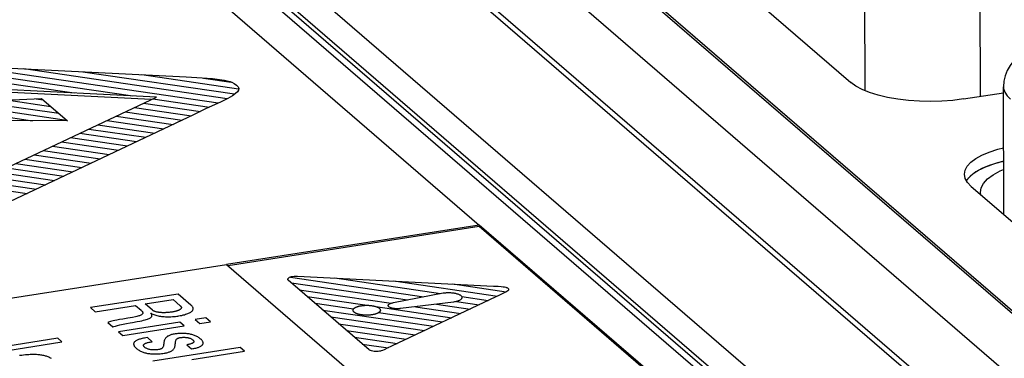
# Model space of a CAD drawing. Header units: millimetres. Extents: x -2579 to 1363, y -329 to 2298.
# Tile 258 of 280: x 1133.07 to 1150.23, y 1202.69 to 1208.6. Entities that reach past the tile are written whole.
import ezdxf

# ---------------------------------------------------------------- set-up
doc = ezdxf.new("R2010")
doc.units = ezdxf.units.MM
doc.header["$LTSCALE"] = 30.734
doc.layers.get('0').update_dxf_attribs({"linetype": 'CONTINUOUS'})

msp = doc.modelspace()

# ---------------------------------------------------------------- linework, layer by layer
at = {"color": 2}
for p, q in [((1167.169, 1186.38), (1135.997, 1213.29)), ((1167.602, 1187.478), (1138.453, 1212.643)), ((1135.882, 1211.051), (1162.694, 1187.904)), ((1135.606, 1210.729), (1162.419, 1187.582)), ((1147.788, 1209.409), (1147.793, 1207.363)), ((1149.801, 1209.114), (1149.805, 1207.261))]:
    msp.add_line(p, q, dxfattribs=at)
at = {"color": 7}
for p, q in [((1167.145, 1186.519), (1136.415, 1213.048)), ((1140.676, 1211.841), (1167.572, 1188.622)), ((1140.784, 1211.796), (1167.558, 1188.682)), ((1162.354, 1187.403), (1135.375, 1210.693)), ((1162.419, 1187.488), (1135.606, 1210.636)), ((1144.986, 1209.718), (1147.551, 1207.504)), ((1135.449, 1207.249), (1124.819, 1207.781)), ((1135.36, 1207.207), (1124.876, 1207.732)), ((1147.64, 1207.439), (1147.551, 1207.504)), ((1150.216, 1205.203), (1150.211, 1207.43)), ((1128.982, 1204.187), (1135.449, 1207.249)), ((1149.516, 1207.216), (1150.211, 1207.324)), ((1149.545, 1205.83), (1149.531, 1205.904)), ((1149.633, 1205.87), (1149.643, 1205.879)), ((1149.728, 1205.943), (1149.642, 1205.878)), ((1149.643, 1205.879), (1149.652, 1205.887)), ((1149.718, 1205.936), (1149.728, 1205.943)), ((1149.585, 1205.76), (1149.545, 1205.83)), ((1149.649, 1205.692), (1149.585, 1205.76)), ((1149.649, 1205.692), (1152.214, 1203.478)), ((1149.81, 1205.587), (1149.823, 1205.665)), ((1149.817, 1205.547), (1149.81, 1205.587)), ((1141.076, 1205.018), (1136.671, 1204.332)), ((1161.3, 1187.56), (1141.076, 1205.018)), ((1141.076, 1205.018), (1141.076, 1204.99)), ((1141.076, 1204.99), (1136.698, 1204.308)), ((1161.273, 1187.555), (1141.076, 1204.99)), ((1136.671, 1204.332), (1156.894, 1186.873))]:
    msp.add_line(p, q, dxfattribs=at)
at = {"color": 250, "true_color": 0x1c1c1c}
for p, q in [((1134.947, 1210.31), (1141.076, 1205.018)), ((1130.05, 1207.901), (1134.015, 1207.321)), ((1131.079, 1207.849), (1135.037, 1207.269)), ((1132.108, 1207.797), (1136.529, 1207.149)), ((1132.527, 1207.775), (1135.968, 1207.601)), ((1133.137, 1207.745), (1136.683, 1207.225)), ((1134.166, 1207.692), (1136.81, 1207.305)), ((1135.195, 1207.64), (1136.88, 1207.393)), ((1135.968, 1207.601), (1136.25, 1207.585)), ((1136.25, 1207.585), (1136.427, 1207.571)), ((1136.273, 1207.581), (1136.751, 1207.511)), ((1136.427, 1207.571), (1136.55, 1207.557)), ((1136.55, 1207.557), (1136.639, 1207.543)), ((1136.639, 1207.543), (1136.707, 1207.527)), ((1136.707, 1207.527), (1136.736, 1207.518)), ((1136.736, 1207.518), (1136.762, 1207.509)), ((1136.762, 1207.509), (1136.807, 1207.486)), ((1136.807, 1207.486), (1136.845, 1207.459)), ((1136.845, 1207.459), (1136.872, 1207.429)), ((1136.872, 1207.429), (1136.88, 1207.415)), ((1136.88, 1207.415), (1136.884, 1207.4)), ((1136.884, 1207.4), (1136.881, 1207.372)), ((1136.776, 1207.273), (1136.694, 1207.226)), ((1136.83, 1207.31), (1136.776, 1207.273)), ((1136.864, 1207.342), (1136.83, 1207.31)), ((1136.881, 1207.372), (1136.864, 1207.342)), ((1129.221, 1207.042), (1133.449, 1207.224)), ((1131.277, 1207.131), (1133.289, 1206.836)), ((1131.797, 1207.153), (1133.886, 1206.847)), ((1132.317, 1207.175), (1133.749, 1206.966)), ((1132.837, 1207.198), (1133.611, 1207.084)), ((1133.357, 1207.22), (1133.474, 1207.203)), ((1133.449, 1207.224), (1133.902, 1206.833)), ((1135.067, 1207.068), (1136.059, 1206.923)), ((1135.226, 1207.143), (1136.216, 1206.998)), ((1135.385, 1207.218), (1136.374, 1207.074)), ((1136.564, 1207.163), (1136.316, 1207.047)), ((1136.694, 1207.226), (1136.564, 1207.163)), ((1136.106, 1206.945), (1130.07, 1204.087)), ((1134.749, 1206.918), (1135.741, 1206.772)), ((1134.908, 1206.993), (1135.9, 1206.848)), ((1136.316, 1207.047), (1136.106, 1206.945)), ((1133.902, 1206.833), (1130.493, 1206.851)), ((1134.431, 1206.767), (1135.423, 1206.622)), ((1134.59, 1206.842), (1135.582, 1206.697)), ((1133.955, 1206.542), (1134.946, 1206.396)), ((1134.114, 1206.617), (1135.105, 1206.472)), ((1134.273, 1206.692), (1135.264, 1206.547)), ((1133.637, 1206.391), (1134.629, 1206.246)), ((1133.796, 1206.466), (1134.787, 1206.321)), ((1133.319, 1206.241), (1134.311, 1206.095)), ((1133.478, 1206.316), (1134.47, 1206.171)), ((1133.002, 1206.09), (1133.993, 1205.945)), ((1133.16, 1206.165), (1134.152, 1206.02)), ((1132.525, 1205.865), (1133.516, 1205.719)), ((1132.684, 1205.94), (1133.675, 1205.795)), ((1132.843, 1206.015), (1133.834, 1205.87)), ((1132.207, 1205.714), (1133.199, 1205.569)), ((1132.366, 1205.789), (1133.358, 1205.644)), ((1127.383, 1202.884), (1136.671, 1204.332)), ((1137.739, 1204.073), (1137.742, 1204.082)), ((1137.74, 1204.065), (1137.739, 1204.073)), ((1137.74, 1204.064), (1137.74, 1204.065)), ((1137.744, 1204.058), (1137.74, 1204.064)), ((1137.742, 1204.082), (1137.749, 1204.091)), ((1139.157, 1202.839), (1137.744, 1204.058)), ((1137.749, 1204.091), (1137.759, 1204.099)), ((1137.759, 1204.099), (1137.772, 1204.106)), ((1137.772, 1204.106), (1137.787, 1204.112)), ((1137.784, 1204.11), (1140.113, 1203.768)), ((1137.787, 1204.112), (1137.806, 1204.118)), ((1137.802, 1204.008), (1139.824, 1203.712)), ((1137.806, 1204.118), (1137.828, 1204.122)), ((1137.828, 1204.122), (1137.851, 1204.125)), ((1137.851, 1204.125), (1137.868, 1204.125)), ((1137.868, 1204.125), (1137.879, 1204.125)), ((1137.879, 1204.125), (1137.893, 1204.126)), ((1137.893, 1204.126), (1137.909, 1204.127)), ((1137.909, 1204.127), (1141.326, 1203.954)), ((1138.559, 1204.095), (1140.402, 1203.825)), ((1139.588, 1204.042), (1141.391, 1203.778)), ((1140.617, 1203.99), (1141.547, 1203.854)), ((1135.829, 1203.815), (1134.303, 1203.577)), ((1136.051, 1203.623), (1135.829, 1203.815)), ((1137.939, 1203.89), (1139.542, 1203.655)), ((1139.584, 1203.665), (1140.445, 1203.833)), ((1140.445, 1203.833), (1140.46, 1203.835)), ((1140.46, 1203.835), (1140.476, 1203.837)), ((1140.476, 1203.837), (1140.492, 1203.838)), ((1140.492, 1203.838), (1140.508, 1203.839)), ((1140.508, 1203.839), (1140.525, 1203.84)), ((1140.525, 1203.84), (1140.541, 1203.84)), ((1140.541, 1203.84), (1140.558, 1203.84)), ((1140.558, 1203.84), (1140.574, 1203.839)), ((1140.574, 1203.839), (1140.59, 1203.838)), ((1140.59, 1203.838), (1140.606, 1203.836)), ((1140.606, 1203.836), (1140.622, 1203.834)), ((1140.622, 1203.834), (1140.631, 1203.833)), ((1140.631, 1203.833), (1140.646, 1203.83)), ((1140.646, 1203.83), (1140.661, 1203.827)), ((1140.661, 1203.827), (1140.675, 1203.824)), ((1140.675, 1203.824), (1140.688, 1203.82)), ((1140.688, 1203.82), (1140.7, 1203.817)), ((1140.7, 1203.817), (1140.712, 1203.812)), ((1140.712, 1203.812), (1140.723, 1203.808)), ((1140.723, 1203.808), (1140.732, 1203.803)), ((1140.732, 1203.803), (1140.741, 1203.798)), ((1140.741, 1203.798), (1140.749, 1203.793)), ((1141.326, 1203.954), (1141.407, 1203.949)), ((1141.407, 1203.949), (1141.457, 1203.945)), ((1141.497, 1203.828), (1141.426, 1203.795)), ((1141.457, 1203.945), (1141.493, 1203.942)), ((1141.493, 1203.942), (1141.518, 1203.938)), ((1141.534, 1203.847), (1141.497, 1203.828)), ((1141.518, 1203.938), (1141.538, 1203.933)), ((1141.558, 1203.86), (1141.534, 1203.847)), ((1141.538, 1203.933), (1141.546, 1203.93)), ((1141.546, 1203.93), (1141.554, 1203.928)), ((1141.554, 1203.928), (1141.567, 1203.921)), ((1141.573, 1203.871), (1141.558, 1203.86)), ((1141.567, 1203.921), (1141.578, 1203.913)), ((1141.583, 1203.88), (1141.573, 1203.871)), ((1141.578, 1203.913), (1141.585, 1203.905)), ((1141.588, 1203.888), (1141.583, 1203.88)), ((1141.585, 1203.905), (1141.587, 1203.901)), ((1141.587, 1203.901), (1141.588, 1203.897)), ((1141.588, 1203.897), (1141.588, 1203.888)), ((1135.256, 1203.642), (1135.742, 1203.718)), ((1135.379, 1203.536), (1135.256, 1203.642)), ((1135.742, 1203.718), (1135.866, 1203.611)), ((1138.077, 1203.771), (1139.122, 1203.618)), ((1138.214, 1203.653), (1138.887, 1203.554)), ((1139.491, 1203.62), (1139.493, 1203.625)), ((1139.493, 1203.625), (1139.496, 1203.63)), ((1139.496, 1203.63), (1139.501, 1203.634)), ((1139.501, 1203.634), (1139.502, 1203.635)), ((1139.502, 1203.635), (1139.507, 1203.64)), ((1139.507, 1203.64), (1139.514, 1203.644)), ((1139.514, 1203.644), (1139.522, 1203.648)), ((1139.522, 1203.648), (1139.53, 1203.651)), ((1139.53, 1203.651), (1139.539, 1203.655)), ((1139.539, 1203.655), (1139.549, 1203.658)), ((1141.365, 1203.766), (1139.546, 1202.904)), ((1139.549, 1203.658), (1139.56, 1203.661)), ((1139.56, 1203.661), (1139.572, 1203.663)), ((1139.572, 1203.663), (1139.584, 1203.665)), ((1140.629, 1203.673), (1139.703, 1203.562)), ((1140.333, 1203.638), (1140.915, 1203.553)), ((1140.645, 1203.676), (1140.629, 1203.673)), ((1140.659, 1203.679), (1140.645, 1203.676)), ((1140.673, 1203.682), (1140.659, 1203.679)), ((1140.686, 1203.686), (1140.673, 1203.682)), ((1140.682, 1203.685), (1141.074, 1203.628)), ((1140.698, 1203.69), (1140.686, 1203.686)), ((1140.71, 1203.694), (1140.698, 1203.69)), ((1140.721, 1203.698), (1140.71, 1203.694)), ((1140.731, 1203.703), (1140.721, 1203.698)), ((1140.74, 1203.708), (1140.731, 1203.703)), ((1140.748, 1203.714), (1140.74, 1203.708)), ((1140.755, 1203.719), (1140.748, 1203.714)), ((1140.749, 1203.793), (1140.756, 1203.787)), ((1140.759, 1203.723), (1140.755, 1203.719)), ((1140.756, 1203.787), (1140.762, 1203.782)), ((1140.765, 1203.728), (1140.759, 1203.723)), ((1140.762, 1203.782), (1140.767, 1203.776)), ((1140.769, 1203.734), (1140.765, 1203.728)), ((1140.767, 1203.776), (1140.771, 1203.77)), ((1140.772, 1203.74), (1140.769, 1203.734)), ((1140.77, 1203.771), (1141.232, 1203.703)), ((1140.771, 1203.77), (1140.773, 1203.764)), ((1140.774, 1203.746), (1140.772, 1203.74)), ((1140.773, 1203.764), (1140.775, 1203.758)), ((1140.775, 1203.752), (1140.774, 1203.746)), ((1140.775, 1203.758), (1140.775, 1203.752)), ((1141.426, 1203.795), (1141.365, 1203.766)), ((1134.303, 1203.577), (1134.385, 1203.506)), ((1134.385, 1203.506), (1135.087, 1203.616)), ((1135.087, 1203.616), (1135.184, 1203.532)), ((1135.184, 1203.532), (1135.193, 1203.524)), ((1135.196, 1203.457), (1135.188, 1203.452)), ((1135.193, 1203.524), (1135.2, 1203.516)), ((1135.202, 1203.463), (1135.196, 1203.457)), ((1135.2, 1203.516), (1135.206, 1203.508)), ((1135.207, 1203.468), (1135.202, 1203.463)), ((1135.206, 1203.508), (1135.21, 1203.501)), ((1135.211, 1203.474), (1135.207, 1203.468)), ((1135.21, 1203.501), (1135.212, 1203.494)), ((1135.213, 1203.481), (1135.211, 1203.474)), ((1135.212, 1203.494), (1135.213, 1203.487)), ((1135.213, 1203.487), (1135.213, 1203.481)), ((1135.354, 1203.478), (1135.358, 1203.478)), ((1135.358, 1203.472), (1135.354, 1203.478)), ((1135.358, 1203.478), (1135.373, 1203.47)), ((1135.364, 1203.461), (1135.358, 1203.472)), ((1135.369, 1203.451), (1135.364, 1203.461)), ((1135.373, 1203.47), (1135.389, 1203.463)), ((1135.384, 1203.532), (1135.379, 1203.536)), ((1135.39, 1203.528), (1135.384, 1203.532)), ((1135.389, 1203.463), (1135.406, 1203.456)), ((1135.395, 1203.524), (1135.39, 1203.528)), ((1135.402, 1203.521), (1135.395, 1203.524)), ((1135.408, 1203.517), (1135.402, 1203.521)), ((1135.406, 1203.456), (1135.423, 1203.45)), ((1135.415, 1203.514), (1135.408, 1203.517)), ((1135.423, 1203.511), (1135.415, 1203.514)), ((1135.43, 1203.509), (1135.423, 1203.511)), ((1135.438, 1203.506), (1135.43, 1203.509)), ((1135.447, 1203.504), (1135.438, 1203.506)), ((1135.456, 1203.501), (1135.447, 1203.504)), ((1135.465, 1203.499), (1135.456, 1203.501)), ((1135.474, 1203.497), (1135.465, 1203.499)), ((1135.484, 1203.496), (1135.474, 1203.497)), ((1135.494, 1203.494), (1135.484, 1203.496)), ((1135.505, 1203.493), (1135.494, 1203.494)), ((1135.516, 1203.492), (1135.505, 1203.493)), ((1135.527, 1203.491), (1135.516, 1203.492)), ((1135.539, 1203.49), (1135.527, 1203.491)), ((1135.551, 1203.489), (1135.539, 1203.49)), ((1135.564, 1203.489), (1135.551, 1203.489)), ((1135.577, 1203.489), (1135.564, 1203.489)), ((1135.59, 1203.489), (1135.577, 1203.489)), ((1135.603, 1203.489), (1135.59, 1203.489)), ((1135.617, 1203.49), (1135.603, 1203.489)), ((1135.631, 1203.49), (1135.617, 1203.49)), ((1135.645, 1203.491), (1135.631, 1203.49)), ((1135.66, 1203.493), (1135.645, 1203.491)), ((1135.674, 1203.494), (1135.66, 1203.493)), ((1135.689, 1203.496), (1135.674, 1203.494)), ((1135.704, 1203.498), (1135.689, 1203.496)), ((1135.719, 1203.5), (1135.704, 1203.498)), ((1135.725, 1203.501), (1135.719, 1203.5)), ((1135.739, 1203.503), (1135.725, 1203.501)), ((1135.751, 1203.506), (1135.739, 1203.503)), ((1135.764, 1203.508), (1135.751, 1203.506)), ((1135.776, 1203.511), (1135.764, 1203.508)), ((1135.787, 1203.514), (1135.776, 1203.511)), ((1135.798, 1203.517), (1135.787, 1203.514)), ((1135.808, 1203.52), (1135.798, 1203.517)), ((1135.817, 1203.523), (1135.808, 1203.52)), ((1135.826, 1203.526), (1135.817, 1203.523)), ((1135.834, 1203.53), (1135.826, 1203.526)), ((1135.842, 1203.533), (1135.834, 1203.53)), ((1135.849, 1203.536), (1135.842, 1203.533)), ((1135.855, 1203.54), (1135.849, 1203.536)), ((1135.861, 1203.543), (1135.855, 1203.54)), ((1135.866, 1203.547), (1135.861, 1203.543)), ((1135.866, 1203.611), (1135.871, 1203.606)), ((1135.871, 1203.551), (1135.866, 1203.547)), ((1135.871, 1203.606), (1135.875, 1203.602)), ((1135.874, 1203.554), (1135.871, 1203.551)), ((1135.878, 1203.558), (1135.874, 1203.554)), ((1135.875, 1203.602), (1135.877, 1203.6)), ((1135.877, 1203.6), (1135.878, 1203.598)), ((1135.878, 1203.598), (1135.881, 1203.593)), ((1135.881, 1203.562), (1135.878, 1203.558)), ((1135.881, 1203.593), (1135.883, 1203.589)), ((1135.883, 1203.566), (1135.881, 1203.562)), ((1135.883, 1203.589), (1135.885, 1203.585)), ((1135.884, 1203.569), (1135.883, 1203.566)), ((1135.885, 1203.573), (1135.884, 1203.569)), ((1135.885, 1203.585), (1135.885, 1203.581)), ((1135.885, 1203.581), (1135.886, 1203.577)), ((1135.886, 1203.577), (1135.885, 1203.573)), ((1135.915, 1203.449), (1135.938, 1203.454)), ((1135.938, 1203.454), (1135.959, 1203.461)), ((1135.959, 1203.461), (1135.978, 1203.467)), ((1135.978, 1203.467), (1135.996, 1203.473)), ((1135.996, 1203.473), (1136.012, 1203.48)), ((1136.012, 1203.48), (1136.027, 1203.487)), ((1136.027, 1203.487), (1136.04, 1203.494)), ((1136.04, 1203.494), (1136.051, 1203.501)), ((1136.062, 1203.613), (1136.051, 1203.623)), ((1136.051, 1203.501), (1136.061, 1203.509)), ((1136.061, 1203.509), (1136.07, 1203.516)), ((1136.071, 1203.603), (1136.062, 1203.613)), ((1136.07, 1203.516), (1136.077, 1203.524)), ((1136.079, 1203.593), (1136.071, 1203.603)), ((1136.077, 1203.524), (1136.083, 1203.532)), ((1136.084, 1203.584), (1136.079, 1203.593)), ((1136.083, 1203.532), (1136.087, 1203.54)), ((1136.086, 1203.579), (1136.084, 1203.584)), ((1136.088, 1203.574), (1136.086, 1203.579)), ((1136.087, 1203.54), (1136.089, 1203.548)), ((1136.09, 1203.565), (1136.088, 1203.574)), ((1136.089, 1203.548), (1136.09, 1203.557)), ((1136.09, 1203.557), (1136.09, 1203.565)), ((1138.352, 1203.534), (1140.279, 1203.252)), ((1138.877, 1203.533), (1138.878, 1203.537)), ((1138.877, 1203.529), (1138.877, 1203.533)), ((1138.878, 1203.525), (1138.877, 1203.529)), ((1138.878, 1203.537), (1138.879, 1203.542)), ((1138.879, 1203.521), (1138.878, 1203.525)), ((1138.879, 1203.542), (1138.881, 1203.546)), ((1138.88, 1203.517), (1138.879, 1203.521)), ((1138.882, 1203.513), (1138.88, 1203.517)), ((1138.881, 1203.546), (1138.883, 1203.55)), ((1138.885, 1203.509), (1138.882, 1203.513)), ((1138.883, 1203.55), (1138.886, 1203.554)), ((1138.888, 1203.505), (1138.885, 1203.509)), ((1138.886, 1203.554), (1138.889, 1203.558)), ((1138.892, 1203.501), (1138.888, 1203.505)), ((1138.889, 1203.558), (1138.893, 1203.562)), ((1138.896, 1203.497), (1138.892, 1203.501)), ((1138.893, 1203.562), (1138.897, 1203.566)), ((1138.893, 1203.562), (1138.893, 1203.562)), ((1138.901, 1203.494), (1138.896, 1203.497)), ((1138.897, 1203.566), (1138.902, 1203.57)), ((1138.906, 1203.49), (1138.901, 1203.494)), ((1138.902, 1203.57), (1138.907, 1203.573)), ((1138.911, 1203.486), (1138.906, 1203.49)), ((1138.907, 1203.573), (1138.913, 1203.577)), ((1138.917, 1203.483), (1138.911, 1203.486)), ((1138.913, 1203.577), (1138.919, 1203.58)), ((1138.924, 1203.479), (1138.917, 1203.483)), ((1138.919, 1203.58), (1138.926, 1203.584)), ((1138.931, 1203.476), (1138.924, 1203.479)), ((1138.926, 1203.584), (1138.933, 1203.587)), ((1138.938, 1203.473), (1138.931, 1203.476)), ((1138.933, 1203.587), (1138.94, 1203.59)), ((1138.946, 1203.47), (1138.938, 1203.473)), ((1138.94, 1203.59), (1138.948, 1203.593)), ((1138.954, 1203.467), (1138.946, 1203.47)), ((1138.948, 1203.593), (1138.956, 1203.596)), ((1138.962, 1203.465), (1138.954, 1203.467)), ((1138.956, 1203.596), (1138.965, 1203.598)), ((1138.971, 1203.462), (1138.962, 1203.465)), ((1138.965, 1203.598), (1138.974, 1203.601)), ((1138.98, 1203.46), (1138.971, 1203.462)), ((1138.974, 1203.601), (1138.983, 1203.603)), ((1138.99, 1203.457), (1138.98, 1203.46)), ((1138.983, 1203.603), (1138.992, 1203.606)), ((1139, 1203.455), (1138.99, 1203.457)), ((1138.992, 1203.606), (1139.002, 1203.608)), ((1139.01, 1203.453), (1139, 1203.455)), ((1139.002, 1203.608), (1139.012, 1203.609)), ((1139.02, 1203.452), (1139.01, 1203.453)), ((1139.012, 1203.609), (1139.023, 1203.611)), ((1139.023, 1203.611), (1139.033, 1203.613)), ((1139.033, 1203.613), (1139.044, 1203.614)), ((1139.044, 1203.614), (1139.055, 1203.615)), ((1139.055, 1203.615), (1139.066, 1203.616)), ((1139.066, 1203.616), (1139.077, 1203.617)), ((1139.077, 1203.617), (1139.088, 1203.618)), ((1139.088, 1203.618), (1139.099, 1203.618)), ((1139.099, 1203.618), (1139.11, 1203.618)), ((1139.11, 1203.618), (1139.122, 1203.618)), ((1139.122, 1203.618), (1139.133, 1203.618)), ((1139.133, 1203.618), (1139.144, 1203.618)), ((1139.144, 1203.618), (1139.155, 1203.617)), ((1139.155, 1203.617), (1139.166, 1203.616)), ((1139.166, 1203.616), (1139.177, 1203.615)), ((1139.177, 1203.615), (1139.188, 1203.614)), ((1139.188, 1203.614), (1139.199, 1203.613)), ((1139.199, 1203.613), (1139.2, 1203.613)), ((1139.2, 1203.613), (1139.21, 1203.611)), ((1139.218, 1203.453), (1139.208, 1203.452)), ((1139.21, 1203.611), (1139.221, 1203.609)), ((1139.228, 1203.455), (1139.218, 1203.453)), ((1139.221, 1203.609), (1139.231, 1203.607)), ((1139.238, 1203.457), (1139.228, 1203.455)), ((1139.231, 1203.607), (1139.24, 1203.605)), ((1139.247, 1203.46), (1139.238, 1203.457)), ((1139.24, 1203.605), (1139.25, 1203.603)), ((1139.257, 1203.462), (1139.247, 1203.46)), ((1139.25, 1203.603), (1139.259, 1203.601)), ((1139.265, 1203.464), (1139.257, 1203.462)), ((1139.259, 1203.601), (1139.268, 1203.598)), ((1139.274, 1203.467), (1139.265, 1203.464)), ((1139.268, 1203.598), (1139.276, 1203.596)), ((1139.282, 1203.47), (1139.274, 1203.467)), ((1139.276, 1203.596), (1140.597, 1203.402)), ((1139.276, 1203.596), (1139.284, 1203.593)), ((1139.29, 1203.473), (1139.282, 1203.47)), ((1139.284, 1203.593), (1139.292, 1203.59)), ((1139.297, 1203.476), (1139.29, 1203.473)), ((1139.292, 1203.59), (1139.299, 1203.587)), ((1139.304, 1203.479), (1139.297, 1203.476)), ((1139.299, 1203.587), (1139.306, 1203.583)), ((1139.311, 1203.483), (1139.304, 1203.479)), ((1139.306, 1203.583), (1139.313, 1203.58)), ((1139.317, 1203.486), (1139.311, 1203.483)), ((1139.313, 1203.58), (1139.319, 1203.577)), ((1139.323, 1203.49), (1139.317, 1203.486)), ((1139.319, 1203.577), (1139.324, 1203.573)), ((1139.328, 1203.493), (1139.323, 1203.49)), ((1139.323, 1203.49), (1140.438, 1203.327)), ((1139.324, 1203.573), (1139.33, 1203.569)), ((1139.333, 1203.497), (1139.328, 1203.493)), ((1139.33, 1203.569), (1139.334, 1203.566)), ((1139.337, 1203.501), (1139.333, 1203.497)), ((1139.334, 1203.566), (1139.338, 1203.562)), ((1139.338, 1203.501), (1139.337, 1203.501)), ((1139.338, 1203.562), (1139.342, 1203.558)), ((1139.341, 1203.505), (1139.338, 1203.501)), ((1139.345, 1203.509), (1139.341, 1203.505)), ((1139.342, 1203.558), (1139.345, 1203.554)), ((1139.345, 1203.554), (1139.348, 1203.55)), ((1139.347, 1203.513), (1139.345, 1203.509)), ((1139.35, 1203.517), (1139.347, 1203.513)), ((1139.348, 1203.55), (1139.35, 1203.546)), ((1139.35, 1203.546), (1139.351, 1203.542)), ((1139.351, 1203.521), (1139.35, 1203.517)), ((1139.351, 1203.542), (1139.352, 1203.538)), ((1139.352, 1203.525), (1139.351, 1203.521)), ((1139.352, 1203.538), (1139.353, 1203.534)), ((1139.353, 1203.53), (1139.352, 1203.525)), ((1139.353, 1203.534), (1139.353, 1203.53)), ((1139.49, 1203.615), (1139.491, 1203.62)), ((1139.49, 1203.61), (1139.49, 1203.615)), ((1139.491, 1203.606), (1139.49, 1203.61)), ((1139.494, 1203.601), (1139.491, 1203.606)), ((1139.497, 1203.596), (1139.494, 1203.601)), ((1139.502, 1203.592), (1139.497, 1203.596)), ((1139.508, 1203.587), (1139.502, 1203.592)), ((1139.514, 1203.583), (1139.508, 1203.587)), ((1139.522, 1203.579), (1139.514, 1203.583)), ((1139.53, 1203.576), (1139.522, 1203.579)), ((1139.54, 1203.572), (1139.53, 1203.576)), ((1139.55, 1203.569), (1139.54, 1203.572)), ((1139.561, 1203.566), (1139.55, 1203.569)), ((1139.572, 1203.564), (1139.561, 1203.566)), ((1139.584, 1203.562), (1139.572, 1203.564)), ((1139.587, 1203.561), (1139.584, 1203.562)), ((1139.599, 1203.56), (1139.587, 1203.561)), ((1139.612, 1203.559), (1139.599, 1203.56)), ((1139.626, 1203.558), (1139.612, 1203.559)), ((1139.639, 1203.558), (1139.626, 1203.558)), ((1139.652, 1203.558), (1139.639, 1203.558)), ((1139.665, 1203.558), (1139.652, 1203.558)), ((1139.678, 1203.559), (1139.665, 1203.558)), ((1139.691, 1203.56), (1139.678, 1203.559)), ((1139.703, 1203.562), (1139.691, 1203.56)), ((1139.963, 1203.593), (1140.756, 1203.477)), ((1134.617, 1203.323), (1134.604, 1203.318)), ((1134.604, 1203.318), (1134.689, 1203.244)), ((1134.632, 1203.329), (1134.617, 1203.323)), ((1134.65, 1203.334), (1134.632, 1203.329)), ((1134.671, 1203.34), (1134.65, 1203.334)), ((1134.697, 1203.346), (1134.671, 1203.34)), ((1134.726, 1203.353), (1134.697, 1203.346)), ((1134.762, 1203.36), (1134.726, 1203.353)), ((1134.806, 1203.368), (1134.762, 1203.36)), ((1135.858, 1203.323), (1134.791, 1203.157)), ((1134.863, 1203.379), (1134.806, 1203.368)), ((1134.815, 1203.275), (1134.869, 1203.287)), ((1134.951, 1203.394), (1134.863, 1203.379)), ((1134.869, 1203.287), (1134.931, 1203.3)), ((1134.931, 1203.3), (1134.995, 1203.312)), ((1135.032, 1203.408), (1134.951, 1203.394)), ((1134.995, 1203.312), (1135.032, 1203.319)), ((1135.086, 1203.419), (1135.032, 1203.408)), ((1135.032, 1203.319), (1135.117, 1203.334)), ((1135.106, 1203.423), (1135.086, 1203.419)), ((1135.125, 1203.427), (1135.106, 1203.423)), ((1135.117, 1203.334), (1135.159, 1203.342)), ((1135.141, 1203.432), (1135.125, 1203.427)), ((1135.155, 1203.437), (1135.141, 1203.432)), ((1135.168, 1203.441), (1135.155, 1203.437)), ((1135.159, 1203.342), (1135.195, 1203.35)), ((1135.179, 1203.446), (1135.168, 1203.441)), ((1135.188, 1203.452), (1135.179, 1203.446)), ((1135.195, 1203.35), (1135.225, 1203.357)), ((1135.225, 1203.357), (1135.252, 1203.363)), ((1135.252, 1203.363), (1135.274, 1203.369)), ((1135.274, 1203.369), (1135.293, 1203.375)), ((1135.293, 1203.375), (1135.309, 1203.381)), ((1135.309, 1203.381), (1135.323, 1203.387)), ((1135.323, 1203.387), (1135.335, 1203.392)), ((1135.335, 1203.392), (1135.345, 1203.398)), ((1135.345, 1203.398), (1135.353, 1203.403)), ((1135.353, 1203.403), (1135.36, 1203.409)), ((1135.36, 1203.409), (1135.365, 1203.415)), ((1135.365, 1203.415), (1135.368, 1203.421)), ((1135.368, 1203.421), (1135.371, 1203.428)), ((1135.371, 1203.443), (1135.369, 1203.451)), ((1135.371, 1203.435), (1135.371, 1203.443)), ((1135.371, 1203.428), (1135.371, 1203.435)), ((1135.423, 1203.45), (1135.441, 1203.444)), ((1135.441, 1203.444), (1135.46, 1203.439)), ((1135.46, 1203.439), (1135.479, 1203.435)), ((1135.479, 1203.435), (1135.499, 1203.431)), ((1135.499, 1203.431), (1135.519, 1203.427)), ((1135.519, 1203.427), (1135.54, 1203.424)), ((1135.54, 1203.424), (1135.562, 1203.422)), ((1135.562, 1203.422), (1135.584, 1203.42)), ((1135.584, 1203.42), (1135.607, 1203.418)), ((1135.607, 1203.418), (1135.631, 1203.418)), ((1135.631, 1203.418), (1135.654, 1203.417)), ((1135.654, 1203.417), (1135.679, 1203.418)), ((1135.679, 1203.418), (1135.704, 1203.419)), ((1135.704, 1203.419), (1135.729, 1203.42)), ((1135.729, 1203.42), (1135.754, 1203.422)), ((1135.754, 1203.422), (1135.78, 1203.425)), ((1135.78, 1203.425), (1135.807, 1203.428)), ((1135.807, 1203.428), (1135.825, 1203.431)), ((1135.825, 1203.431), (1135.838, 1203.433)), ((1135.838, 1203.433), (1135.865, 1203.438)), ((1135.931, 1203.26), (1135.858, 1203.323)), ((1135.865, 1203.438), (1135.891, 1203.443)), ((1135.891, 1203.443), (1135.915, 1203.449)), ((1136.312, 1203.398), (1136.126, 1203.369)), ((1136.126, 1203.369), (1136.208, 1203.299)), ((1136.208, 1203.299), (1136.394, 1203.328)), ((1136.394, 1203.328), (1136.312, 1203.398)), ((1138.489, 1203.415), (1140.12, 1203.176)), ((1138.626, 1203.297), (1139.962, 1203.101)), ((1139.021, 1203.452), (1139.02, 1203.452)), ((1139.031, 1203.45), (1139.021, 1203.452)), ((1139.042, 1203.449), (1139.031, 1203.45)), ((1139.053, 1203.448), (1139.042, 1203.449)), ((1139.064, 1203.447), (1139.053, 1203.448)), ((1139.075, 1203.446), (1139.064, 1203.447)), ((1139.086, 1203.445), (1139.075, 1203.446)), ((1139.097, 1203.445), (1139.086, 1203.445)), ((1139.109, 1203.445), (1139.097, 1203.445)), ((1139.12, 1203.445), (1139.109, 1203.445)), ((1139.131, 1203.445), (1139.12, 1203.445)), ((1139.142, 1203.445), (1139.131, 1203.445)), ((1139.153, 1203.446), (1139.142, 1203.445)), ((1139.164, 1203.447), (1139.153, 1203.446)), ((1139.175, 1203.448), (1139.164, 1203.447)), ((1139.186, 1203.449), (1139.175, 1203.448)), ((1139.197, 1203.45), (1139.186, 1203.449)), ((1139.208, 1203.452), (1139.197, 1203.45)), ((1134.689, 1203.244), (1134.708, 1203.25)), ((1134.708, 1203.25), (1134.735, 1203.257)), ((1134.735, 1203.257), (1134.77, 1203.265)), ((1134.77, 1203.265), (1134.815, 1203.275)), ((1134.791, 1203.157), (1134.864, 1203.094)), ((1134.864, 1203.094), (1135.931, 1203.26)), ((1135.742, 1203.113), (1135.727, 1203.109)), ((1135.758, 1203.116), (1135.742, 1203.113)), ((1135.775, 1203.119), (1135.758, 1203.116)), ((1135.789, 1203.121), (1135.775, 1203.119)), ((1135.807, 1203.123), (1135.789, 1203.121)), ((1135.825, 1203.125), (1135.807, 1203.123)), ((1135.844, 1203.126), (1135.825, 1203.125)), ((1135.862, 1203.127), (1135.844, 1203.126)), ((1135.881, 1203.128), (1135.862, 1203.127)), ((1135.899, 1203.128), (1135.881, 1203.128)), ((1135.917, 1203.128), (1135.899, 1203.128)), ((1135.935, 1203.127), (1135.917, 1203.128)), ((1135.953, 1203.126), (1135.935, 1203.127)), ((1135.97, 1203.125), (1135.953, 1203.126)), ((1135.987, 1203.123), (1135.97, 1203.125)), ((1136.004, 1203.121), (1135.987, 1203.123)), ((1136.02, 1203.118), (1136.004, 1203.121)), ((1136.036, 1203.115), (1136.02, 1203.118)), ((1136.052, 1203.111), (1136.036, 1203.115)), ((1136.068, 1203.107), (1136.052, 1203.111)), ((1138.764, 1203.178), (1139.803, 1203.026)), ((1133.731, 1203.042), (1132.206, 1202.804)), ((1132.279, 1202.741), (1133.804, 1202.979)), ((1133.804, 1202.979), (1133.731, 1203.042)), ((1135.054, 1202.955), (1135.053, 1202.948)), ((1135.053, 1202.948), (1135.053, 1202.94)), ((1135.053, 1202.94), (1135.054, 1202.933)), ((1135.057, 1202.962), (1135.054, 1202.955)), ((1135.06, 1202.968), (1135.057, 1202.962)), ((1135.065, 1202.975), (1135.06, 1202.968)), ((1135.07, 1202.981), (1135.065, 1202.975)), ((1135.077, 1202.987), (1135.07, 1202.981)), ((1135.084, 1202.993), (1135.077, 1202.987)), ((1135.093, 1202.999), (1135.084, 1202.993)), ((1135.102, 1203.004), (1135.093, 1202.999)), ((1135.113, 1203.009), (1135.102, 1203.004)), ((1135.125, 1203.015), (1135.113, 1203.009)), ((1135.138, 1203.02), (1135.125, 1203.015)), ((1135.153, 1203.025), (1135.138, 1203.02)), ((1135.168, 1203.029), (1135.153, 1203.025)), ((1135.185, 1203.034), (1135.168, 1203.029)), ((1135.204, 1203.038), (1135.185, 1203.034)), ((1135.224, 1203.043), (1135.204, 1203.038)), ((1135.245, 1203.047), (1135.224, 1203.043)), ((1135.231, 1202.936), (1135.235, 1202.94)), ((1135.235, 1202.94), (1135.24, 1202.944)), ((1135.24, 1202.944), (1135.247, 1202.948)), ((1135.268, 1203.051), (1135.245, 1203.047)), ((1135.247, 1202.948), (1135.254, 1202.952)), ((1135.254, 1202.952), (1135.262, 1202.956)), ((1135.262, 1202.956), (1135.272, 1202.96)), ((1135.293, 1203.055), (1135.268, 1203.051)), ((1135.272, 1202.96), (1135.283, 1202.964)), ((1135.283, 1202.964), (1135.295, 1202.967)), ((1135.376, 1202.983), (1135.293, 1203.055)), ((1135.295, 1202.967), (1135.309, 1202.971)), ((1135.309, 1202.971), (1135.324, 1202.974)), ((1135.324, 1202.974), (1135.341, 1202.977)), ((1135.341, 1202.977), (1135.36, 1202.981)), ((1135.36, 1202.981), (1135.376, 1202.983)), ((1135.578, 1202.945), (1135.576, 1202.928)), ((1135.579, 1202.953), (1135.578, 1202.945)), ((1135.582, 1202.973), (1135.579, 1202.953)), ((1135.584, 1202.988), (1135.582, 1202.973)), ((1135.588, 1203.001), (1135.584, 1202.988)), ((1135.591, 1203.013), (1135.588, 1203.001)), ((1135.596, 1203.023), (1135.591, 1203.013)), ((1135.601, 1203.033), (1135.596, 1203.023)), ((1135.606, 1203.042), (1135.601, 1203.033)), ((1135.613, 1203.05), (1135.606, 1203.042)), ((1135.62, 1203.057), (1135.613, 1203.05)), ((1135.627, 1203.064), (1135.62, 1203.057)), ((1135.636, 1203.071), (1135.627, 1203.064)), ((1135.645, 1203.077), (1135.636, 1203.071)), ((1135.654, 1203.082), (1135.645, 1203.077)), ((1135.665, 1203.088), (1135.654, 1203.082)), ((1135.676, 1203.093), (1135.665, 1203.088)), ((1135.687, 1203.097), (1135.676, 1203.093)), ((1135.7, 1203.102), (1135.687, 1203.097)), ((1135.713, 1203.106), (1135.7, 1203.102)), ((1135.727, 1203.109), (1135.713, 1203.106)), ((1135.777, 1202.925), (1135.779, 1202.943)), ((1135.779, 1202.943), (1135.78, 1202.955)), ((1135.78, 1202.955), (1135.782, 1202.973)), ((1135.782, 1202.973), (1135.784, 1202.986)), ((1135.784, 1202.986), (1135.786, 1202.996)), ((1135.786, 1202.996), (1135.789, 1203.005)), ((1135.789, 1203.005), (1135.793, 1203.013)), ((1135.793, 1203.013), (1135.797, 1203.02)), ((1135.797, 1203.02), (1135.802, 1203.026)), ((1135.802, 1203.026), (1135.807, 1203.031)), ((1135.807, 1203.031), (1135.813, 1203.035)), ((1135.813, 1203.035), (1135.819, 1203.039)), ((1135.819, 1203.039), (1135.826, 1203.043)), ((1135.826, 1203.043), (1135.833, 1203.046)), ((1135.833, 1203.046), (1135.841, 1203.049)), ((1135.841, 1203.049), (1135.849, 1203.051)), ((1135.849, 1203.051), (1135.858, 1203.054)), ((1135.858, 1203.054), (1135.868, 1203.055)), ((1135.868, 1203.055), (1135.882, 1203.057)), ((1135.882, 1203.057), (1135.896, 1203.059)), ((1135.896, 1203.059), (1135.909, 1203.06)), ((1135.909, 1203.06), (1135.922, 1203.06)), ((1135.922, 1203.06), (1135.935, 1203.06)), ((1135.935, 1203.06), (1135.947, 1203.06)), ((1135.947, 1203.06), (1135.959, 1203.059)), ((1135.959, 1203.059), (1135.972, 1203.058)), ((1135.972, 1203.058), (1135.983, 1203.057)), ((1135.983, 1203.057), (1135.995, 1203.055)), ((1135.995, 1203.055), (1136.006, 1203.052)), ((1136.006, 1203.052), (1136.017, 1203.05)), ((1136.028, 1202.939), (1136.014, 1202.936)), ((1136.017, 1203.05), (1136.028, 1203.046)), ((1136.028, 1203.046), (1136.038, 1203.043)), ((1136.041, 1202.942), (1136.028, 1202.939)), ((1136.038, 1203.043), (1136.048, 1203.039)), ((1136.052, 1202.946), (1136.041, 1202.942)), ((1136.048, 1203.039), (1136.057, 1203.034)), ((1136.062, 1202.949), (1136.052, 1202.946)), ((1136.057, 1203.034), (1136.066, 1203.029)), ((1136.071, 1202.953), (1136.062, 1202.949)), ((1136.066, 1203.029), (1136.074, 1203.024)), ((1136.084, 1203.103), (1136.068, 1203.107)), ((1136.078, 1202.957), (1136.071, 1202.953)), ((1136.074, 1203.024), (1136.081, 1203.018)), ((1136.085, 1202.961), (1136.078, 1202.957)), ((1136.081, 1203.018), (1136.082, 1203.018)), ((1136.082, 1203.018), (1136.083, 1203.017)), ((1136.083, 1203.017), (1136.089, 1203.01)), ((1136.099, 1203.098), (1136.084, 1203.103)), ((1136.09, 1202.965), (1136.085, 1202.961)), ((1136.089, 1203.01), (1136.094, 1203.004)), ((1136.095, 1202.969), (1136.09, 1202.965)), ((1136.094, 1203.004), (1136.098, 1202.999)), ((1136.098, 1202.974), (1136.095, 1202.969)), ((1136.098, 1202.999), (1136.1, 1202.993)), ((1136.1, 1202.978), (1136.098, 1202.974)), ((1136.114, 1203.093), (1136.099, 1203.098)), ((1136.1, 1202.993), (1136.101, 1202.988)), ((1136.101, 1202.983), (1136.1, 1202.978)), ((1136.101, 1202.988), (1136.101, 1202.983)), ((1136.128, 1203.087), (1136.114, 1203.093)), ((1136.143, 1203.081), (1136.128, 1203.087)), ((1136.157, 1203.074), (1136.143, 1203.081)), ((1136.17, 1203.066), (1136.157, 1203.074)), ((1136.184, 1203.058), (1136.17, 1203.066)), ((1136.197, 1203.05), (1136.184, 1203.058)), ((1136.209, 1203.04), (1136.197, 1203.05)), ((1136.221, 1203.03), (1136.209, 1203.04)), ((1136.223, 1203.029), (1136.221, 1203.03)), ((1136.233, 1203.02), (1136.223, 1203.029)), ((1136.241, 1203.011), (1136.233, 1203.02)), ((1136.248, 1203.002), (1136.241, 1203.011)), ((1136.254, 1202.994), (1136.248, 1203.002)), ((1136.258, 1202.985), (1136.254, 1202.994)), ((1136.256, 1202.934), (1136.26, 1202.94)), ((1136.261, 1202.977), (1136.258, 1202.985)), ((1136.26, 1202.94), (1136.262, 1202.947)), ((1136.263, 1202.969), (1136.261, 1202.977)), ((1136.262, 1202.947), (1136.264, 1202.954)), ((1136.264, 1202.962), (1136.263, 1202.969)), ((1136.264, 1202.954), (1136.264, 1202.962)), ((1138.901, 1203.06), (1139.644, 1202.951)), ((1139.038, 1202.941), (1139.487, 1202.875)), ((1135.054, 1202.933), (1135.056, 1202.925)), ((1135.056, 1202.925), (1135.06, 1202.917)), ((1135.06, 1202.917), (1135.064, 1202.908)), ((1135.064, 1202.908), (1135.07, 1202.899)), ((1135.07, 1202.899), (1135.078, 1202.89)), ((1135.078, 1202.89), (1135.087, 1202.88)), ((1135.087, 1202.88), (1135.098, 1202.87)), ((1135.098, 1202.87), (1135.101, 1202.867)), ((1135.101, 1202.867), (1135.109, 1202.86)), ((1135.109, 1202.86), (1135.122, 1202.851)), ((1135.122, 1202.851), (1135.134, 1202.842)), ((1135.134, 1202.842), (1135.147, 1202.834)), ((1135.147, 1202.834), (1135.161, 1202.826)), ((1135.161, 1202.826), (1135.175, 1202.819)), ((1135.175, 1202.819), (1135.189, 1202.813)), ((1135.189, 1202.813), (1135.203, 1202.807)), ((1135.203, 1202.807), (1135.218, 1202.801)), ((1135.218, 1202.801), (1135.233, 1202.796)), ((1135.225, 1202.921), (1135.226, 1202.926)), ((1135.225, 1202.916), (1135.225, 1202.921)), ((1135.227, 1202.911), (1135.225, 1202.916)), ((1135.226, 1202.926), (1135.228, 1202.931)), ((1135.228, 1202.908), (1135.227, 1202.911)), ((1135.228, 1202.931), (1135.231, 1202.936)), ((1135.229, 1202.905), (1135.228, 1202.908)), ((1135.233, 1202.899), (1135.229, 1202.905)), ((1135.239, 1202.893), (1135.233, 1202.899)), ((1135.233, 1202.796), (1135.248, 1202.791)), ((1135.246, 1202.887), (1135.239, 1202.893)), ((1135.247, 1202.885), (1135.246, 1202.887)), ((1135.255, 1202.879), (1135.247, 1202.885)), ((1135.248, 1202.791), (1135.264, 1202.787)), ((1135.264, 1202.873), (1135.255, 1202.879)), ((1135.273, 1202.868), (1135.264, 1202.873)), ((1135.264, 1202.787), (1135.279, 1202.784)), ((1135.283, 1202.863), (1135.273, 1202.868)), ((1135.279, 1202.784), (1135.295, 1202.78)), ((1135.293, 1202.859), (1135.283, 1202.863)), ((1135.304, 1202.855), (1135.293, 1202.859)), ((1135.295, 1202.78), (1135.312, 1202.778)), ((1135.315, 1202.851), (1135.304, 1202.855)), ((1135.312, 1202.778), (1135.328, 1202.775)), ((1135.326, 1202.848), (1135.315, 1202.851)), ((1135.338, 1202.846), (1135.326, 1202.848)), ((1135.328, 1202.775), (1135.345, 1202.773)), ((1135.35, 1202.844), (1135.338, 1202.846)), ((1135.345, 1202.773), (1135.363, 1202.772)), ((1135.362, 1202.842), (1135.35, 1202.844)), ((1135.374, 1202.841), (1135.362, 1202.842)), ((1135.363, 1202.772), (1135.38, 1202.77)), ((1135.387, 1202.84), (1135.374, 1202.841)), ((1135.38, 1202.77), (1135.398, 1202.77)), ((1136.911, 1202.881), (1135.385, 1202.643)), ((1135.4, 1202.839), (1135.387, 1202.84)), ((1135.398, 1202.77), (1135.417, 1202.769)), ((1135.414, 1202.839), (1135.4, 1202.839)), ((1135.42, 1202.839), (1135.414, 1202.839)), ((1135.417, 1202.769), (1135.436, 1202.769)), ((1135.427, 1202.839), (1135.42, 1202.839)), ((1135.441, 1202.84), (1135.427, 1202.839)), ((1135.436, 1202.769), (1135.455, 1202.77)), ((1135.456, 1202.841), (1135.441, 1202.84)), ((1135.455, 1202.77), (1135.475, 1202.77)), ((1135.471, 1202.843), (1135.456, 1202.841)), ((1135.486, 1202.845), (1135.471, 1202.843)), ((1135.475, 1202.77), (1135.496, 1202.772)), ((1135.496, 1202.847), (1135.486, 1202.845)), ((1135.505, 1202.849), (1135.496, 1202.847)), ((1135.496, 1202.772), (1135.517, 1202.774)), ((1135.514, 1202.851), (1135.505, 1202.849)), ((1135.522, 1202.854), (1135.514, 1202.851)), ((1135.517, 1202.774), (1135.538, 1202.776)), ((1135.529, 1202.857), (1135.522, 1202.854)), ((1135.536, 1202.861), (1135.529, 1202.857)), ((1135.543, 1202.865), (1135.536, 1202.861)), ((1135.538, 1202.776), (1135.561, 1202.779)), ((1135.549, 1202.87), (1135.543, 1202.865)), ((1135.554, 1202.875), (1135.549, 1202.87)), ((1135.559, 1202.881), (1135.554, 1202.875)), ((1135.563, 1202.888), (1135.559, 1202.881)), ((1135.561, 1202.779), (1135.584, 1202.782)), ((1135.567, 1202.895), (1135.563, 1202.888)), ((1135.571, 1202.904), (1135.567, 1202.895)), ((1135.574, 1202.915), (1135.571, 1202.904)), ((1135.576, 1202.928), (1135.574, 1202.915)), ((1135.584, 1202.782), (1135.601, 1202.785)), ((1135.601, 1202.785), (1135.617, 1202.788)), ((1135.617, 1202.788), (1135.632, 1202.792)), ((1135.632, 1202.792), (1135.647, 1202.795)), ((1135.647, 1202.795), (1135.66, 1202.799)), ((1135.66, 1202.799), (1135.673, 1202.804)), ((1135.673, 1202.804), (1135.685, 1202.808)), ((1135.685, 1202.808), (1135.696, 1202.813)), ((1135.696, 1202.813), (1135.706, 1202.819)), ((1135.706, 1202.819), (1135.716, 1202.824)), ((1135.716, 1202.824), (1135.725, 1202.83)), ((1135.725, 1202.83), (1135.733, 1202.837)), ((1135.733, 1202.837), (1135.741, 1202.844)), ((1135.741, 1202.844), (1135.748, 1202.851)), ((1135.748, 1202.851), (1135.754, 1202.859)), ((1135.754, 1202.859), (1135.76, 1202.868)), ((1135.76, 1202.868), (1135.764, 1202.877)), ((1135.764, 1202.877), (1135.769, 1202.887)), ((1135.769, 1202.887), (1135.772, 1202.898)), ((1135.772, 1202.898), (1135.775, 1202.911)), ((1135.775, 1202.911), (1135.777, 1202.925)), ((1135.998, 1202.933), (1135.981, 1202.93)), ((1135.981, 1202.93), (1136.062, 1202.86)), ((1136.014, 1202.936), (1135.998, 1202.933)), ((1136.062, 1202.86), (1136.082, 1202.863)), ((1136.065, 1202.675), (1136.984, 1202.818)), ((1136.082, 1202.863), (1136.102, 1202.866)), ((1136.102, 1202.866), (1136.119, 1202.869)), ((1136.119, 1202.869), (1136.136, 1202.873)), ((1136.136, 1202.873), (1136.152, 1202.877)), ((1136.152, 1202.877), (1136.166, 1202.881)), ((1136.166, 1202.881), (1136.18, 1202.885)), ((1136.18, 1202.885), (1136.192, 1202.89)), ((1136.192, 1202.89), (1136.203, 1202.894)), ((1136.203, 1202.894), (1136.214, 1202.899)), ((1136.214, 1202.899), (1136.223, 1202.904)), ((1136.223, 1202.904), (1136.232, 1202.91)), ((1136.232, 1202.91), (1136.239, 1202.915)), ((1136.239, 1202.915), (1136.246, 1202.921)), ((1136.246, 1202.921), (1136.251, 1202.927)), ((1136.251, 1202.927), (1136.256, 1202.934)), ((1136.984, 1202.818), (1136.911, 1202.881)), ((1139.165, 1202.834), (1139.157, 1202.839)), ((1139.179, 1202.828), (1139.165, 1202.834)), ((1139.181, 1202.827), (1139.179, 1202.828)), ((1139.201, 1202.822), (1139.181, 1202.827)), ((1139.223, 1202.818), (1139.201, 1202.822)), ((1139.246, 1202.815), (1139.223, 1202.818)), ((1139.27, 1202.813), (1139.246, 1202.815)), ((1139.293, 1202.813), (1139.27, 1202.813)), ((1139.316, 1202.814), (1139.293, 1202.813)), ((1139.339, 1202.817), (1139.316, 1202.814)), ((1139.353, 1202.819), (1139.339, 1202.817)), ((1139.368, 1202.823), (1139.353, 1202.819)), ((1139.387, 1202.829), (1139.368, 1202.823)), ((1139.417, 1202.842), (1139.387, 1202.829)), ((1139.473, 1202.868), (1139.417, 1202.842)), ((1139.546, 1202.904), (1139.473, 1202.868)), ((1133.102, 1202.745), (1133.065, 1202.741)), ((1133.136, 1202.749), (1133.102, 1202.745)), ((1133.167, 1202.752), (1133.136, 1202.749)), ((1133.196, 1202.754), (1133.167, 1202.752)), ((1133.224, 1202.756), (1133.196, 1202.754)), ((1133.25, 1202.758), (1133.224, 1202.756)), ((1133.275, 1202.759), (1133.25, 1202.758)), ((1133.298, 1202.759), (1133.275, 1202.759)), ((1133.321, 1202.759), (1133.298, 1202.759)), ((1133.342, 1202.759), (1133.321, 1202.759)), ((1133.362, 1202.758), (1133.342, 1202.759)), ((1133.382, 1202.757), (1133.362, 1202.758)), ((1133.401, 1202.755), (1133.382, 1202.757)), ((1133.419, 1202.753), (1133.401, 1202.755)), ((1133.437, 1202.751), (1133.419, 1202.753)), ((1133.454, 1202.748), (1133.437, 1202.751)), ((1133.471, 1202.745), (1133.454, 1202.748)), ((1133.487, 1202.742), (1133.471, 1202.745)), ((1133.503, 1202.738), (1133.487, 1202.742)), ((1133.519, 1202.733), (1133.503, 1202.738)), ((1133.534, 1202.729), (1133.519, 1202.733)), ((1133.549, 1202.723), (1133.534, 1202.729)), ((1133.563, 1202.718), (1133.549, 1202.723)), ((1133.578, 1202.711), (1133.563, 1202.718)), ((1133.592, 1202.704), (1133.578, 1202.711)), ((1133.605, 1202.697), (1133.592, 1202.704)), ((1133.619, 1202.689), (1133.605, 1202.697))]:
    msp.add_line(p, q, dxfattribs=at)
at = {"color": 7}
for points in [[(1151.268, 1208.275), (1151.102, 1208.244), (1150.949, 1208.204), (1150.806, 1208.155), (1150.678, 1208.098), (1150.568, 1208.034), (1150.473, 1207.964), (1150.393, 1207.886), (1150.327, 1207.802), (1150.276, 1207.714), (1150.24, 1207.622), (1150.218, 1207.527), (1150.211, 1207.43)], [(1149.516, 1207.216), (1149.329, 1207.192), (1149.138, 1207.177), (1148.942, 1207.172), (1148.747, 1207.176), (1148.554, 1207.189), (1148.368, 1207.211), (1148.191, 1207.242), (1148.027, 1207.281), (1147.879, 1207.328), (1147.749, 1207.381), (1147.64, 1207.439)], [(1149.531, 1205.904), (1149.543, 1205.973), (1149.58, 1206.043), (1149.642, 1206.111), (1149.728, 1206.176), (1149.835, 1206.236), (1149.964, 1206.29), (1150.11, 1206.338), (1150.213, 1206.363)], [(1150.214, 1206.131), (1150.111, 1206.105), (1149.964, 1206.057), (1149.836, 1206.003), (1149.728, 1205.943)], [(1149.838, 1206.004), (1149.877, 1206.022), (1149.918, 1206.039), (1149.965, 1206.057), (1150.01, 1206.073), (1150.061, 1206.09), (1150.113, 1206.106)], [(1150.113, 1206.106), (1150.125, 1206.109), (1150.142, 1206.114), (1150.159, 1206.118), (1150.176, 1206.123), (1150.193, 1206.127), (1150.214, 1206.132)], [(1149.642, 1205.878), (1149.581, 1205.81), (1149.569, 1205.788)], [(1149.581, 1205.81), (1149.587, 1205.82), (1149.595, 1205.829), (1149.604, 1205.84), (1149.612, 1205.849), (1149.623, 1205.86), (1149.633, 1205.87)], [(1149.652, 1205.887), (1149.66, 1205.894), (1149.671, 1205.902), (1149.682, 1205.911), (1149.694, 1205.92), (1149.704, 1205.927), (1149.718, 1205.936)], [(1149.728, 1205.943), (1149.744, 1205.953), (1149.76, 1205.963), (1149.777, 1205.973), (1149.798, 1205.984), (1149.816, 1205.993), (1149.838, 1206.004)], [(1149.823, 1205.665), (1149.865, 1205.744), (1149.935, 1205.821), (1150.032, 1205.895), (1150.154, 1205.963), (1150.214, 1205.988)], [(1149.567, 1205.79), (1149.568, 1205.792), (1149.571, 1205.796), (1149.573, 1205.8), (1149.576, 1205.803), (1149.577, 1205.805), (1149.581, 1205.81)]]:
    msp.add_lwpolyline(points, dxfattribs=at)
at = {"color": 2}
msp.add_lwpolyline([(1150.211, 1207.43), (1150.214, 1207.396), (1150.234, 1207.333), (1150.274, 1207.272), (1150.332, 1207.213)], dxfattribs=at)

doc.saveas('drawing.dxf')
